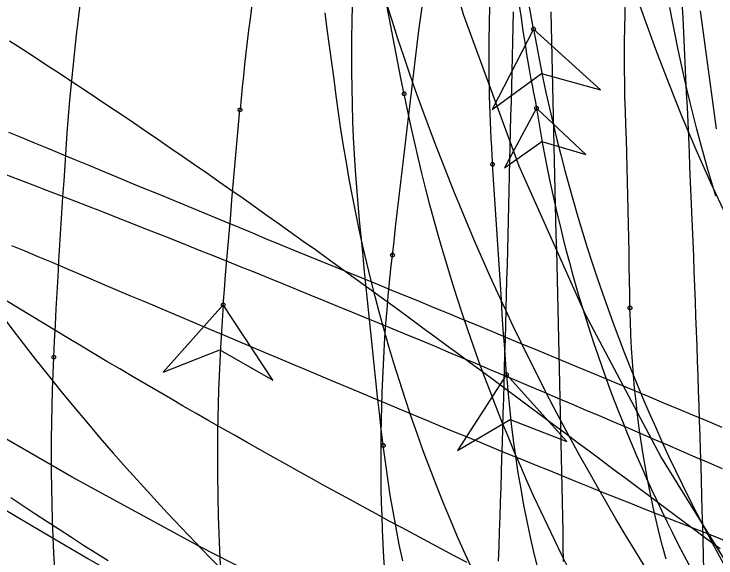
# Model space of a CAD drawing. Extents: x -14 to 1565148, y -25 to 642856.
# Drawn here: x 1564884.76 to 1564900.32, y 636535.21 to 636547.26 of the extents above; entities that cross this region are included whole.
import ezdxf

# ---------------------------------------------------------------- set-up
doc = ezdxf.new("R2010")
doc.units = 0
for name, color, linetype in [('DR_P_Headwall', 7, 'Continuous'), ('GE_P_Alignment_100_Stations', 7, 'Continuous'), ('GE_P_Driveway_CL', 7, 'Continuous'), ('GE_X_Alignment', 7, 'Continuous'), ('MT_P_Work_Area', 7, 'Continuous'), ('PM_P_Edge_Line', 7, 'Continuous'), ('PV_P_EOP', 7, 'Continuous'), ('TR_Turning_Path26', 7, 'Continuous'), ('TR_Turning_Path28', 7, 'Continuous'), ('TR_Turning_Path28 - Copy-1', 7, 'Continuous'), ('TR_Turning_Path29', 7, 'Continuous')]:
    doc.layers.add(name, color=color, linetype=linetype)

msp = doc.modelspace()

# ---------------------------------------------------------------- linework, layer by layer
at = {"layer": 'DR_P_Headwall'}
msp.add_lwpolyline([(1564884.656, 636546.673), (1564884.933, 636546.494), (1564885.209, 636546.314), (1564885.485, 636546.134), (1564885.761, 636545.953), (1564886.036, 636545.772), (1564886.31, 636545.59), (1564886.584, 636545.408), (1564886.857, 636545.225), (1564887.13, 636545.042), (1564887.402, 636544.858), (1564887.674, 636544.673), (1564887.946, 636544.488), (1564888.217, 636544.303), (1564888.487, 636544.117), (1564888.757, 636543.931), (1564889.027, 636543.744), (1564889.296, 636543.557), (1564889.565, 636543.369), (1564889.833, 636543.181), (1564890.101, 636542.993), (1564890.369, 636542.804), (1564890.636, 636542.614), (1564890.903, 636542.425), (1564891.169, 636542.235), (1564891.436, 636542.044), (1564891.701, 636541.853), (1564891.967, 636541.662), (1564892.232, 636541.471), (1564892.497, 636541.279), (1564892.762, 636541.087), (1564893.027, 636540.895), (1564893.291, 636540.702), (1564893.555, 636540.509), (1564893.819, 636540.315), (1564894.083, 636540.122), (1564894.346, 636539.928), (1564894.61, 636539.734), (1564894.873, 636539.539), (1564895.137, 636539.345), (1564895.4, 636539.15), (1564895.663, 636538.955), (1564895.926, 636538.759), (1564896.189, 636538.564), (1564896.452, 636538.368), (1564896.715, 636538.172), (1564896.978, 636537.976), (1564897.241, 636537.78), (1564897.505, 636537.584), (1564897.768, 636537.388), (1564898.031, 636537.191), (1564898.295, 636536.995), (1564898.558, 636536.798), (1564898.822, 636536.602), (1564899.086, 636536.405), (1564899.35, 636536.209), (1564899.614, 636536.012), (1564899.878, 636535.815), (1564900.142, 636535.618), (1564900.406, 636535.421)], dxfattribs=at)
msp.add_arc((1564926.905, 636572.414), 53.032, 212.8687, 228.3993, dxfattribs=at)
at = {"layer": 'GE_P_Alignment_100_Stations'}
for points in [[(1564922.847, 636515.863), (1564922.508, 636515.994), (1564919.257, 636517.608), (1564916.185, 636519.447), (1564913.245, 636521.491), (1564910.451, 636523.729), (1564907.815, 636526.153), (1564905.35, 636528.75), (1564903.067, 636531.509), (1564900.977, 636534.416), (1564899.09, 636537.459), (1564897.413, 636540.623), (1564895.955, 636543.894), (1564894.723, 636547.256), (1564893.722, 636550.695), (1564892.958, 636554.193), (1564892.433, 636557.736), (1564892.167, 636560.948)], [(1564898.727, 636535.043), (1564898.515, 636535.387), (1564898.306, 636535.731), (1564898.099, 636536.078), (1564897.895, 636536.426), (1564897.694, 636536.775), (1564897.495, 636537.126), (1564897.299, 636537.479), (1564897.105, 636537.833), (1564896.914, 636538.188), (1564896.725, 636538.545), (1564896.539, 636538.903), (1564896.356, 636539.263), (1564896.175, 636539.624), (1564895.997, 636539.986), (1564895.822, 636540.349), (1564895.65, 636540.715), (1564895.48, 636541.081), (1564895.313, 636541.448), (1564895.149, 636541.817), (1564894.987, 636542.187), (1564894.829, 636542.558), (1564894.673, 636542.931), (1564894.519, 636543.305), (1564894.369, 636543.679), (1564894.221, 636544.055), (1564894.076, 636544.432), (1564893.934, 636544.81), (1564893.795, 636545.189), (1564893.659, 636545.569), (1564893.526, 636545.95), (1564893.395, 636546.333), (1564893.267, 636546.716), (1564893.142, 636547.1), (1564893.02, 636547.484)], [(1564884.635, 636544.648), (1564884.93, 636544.526), (1564885.226, 636544.404), (1564885.522, 636544.282), (1564885.818, 636544.159), (1564886.116, 636544.036), (1564886.414, 636543.912), (1564886.713, 636543.789), (1564887.012, 636543.666), (1564887.312, 636543.542), (1564887.613, 636543.417), (1564887.915, 636543.292), (1564888.216, 636543.167), (1564888.519, 636543.043), (1564888.822, 636542.917), (1564889.126, 636542.791), (1564889.431, 636542.665), (1564889.736, 636542.539), (1564890.041, 636542.413), (1564890.347, 636542.286), (1564890.654, 636542.159), (1564890.962, 636542.032), (1564891.269, 636541.906), (1564891.578, 636541.781), (1564891.886, 636541.656), (1564892.195, 636541.53), (1564892.505, 636541.403), (1564892.816, 636541.276), (1564893.127, 636541.149), (1564893.439, 636541.021), (1564893.751, 636540.893), (1564894.064, 636540.764), (1564894.378, 636540.635), (1564894.692, 636540.505), (1564895.007, 636540.375), (1564895.322, 636540.245), (1564895.638, 636540.114), (1564895.955, 636539.983), (1564896.272, 636539.851), (1564896.589, 636539.72), (1564896.908, 636539.587), (1564897.227, 636539.455), (1564897.546, 636539.322), (1564897.866, 636539.189), (1564898.187, 636539.055), (1564898.508, 636538.921), (1564898.83, 636538.787), (1564899.152, 636538.653), (1564899.475, 636538.519), (1564899.799, 636538.384), (1564900.123, 636538.249), (1564900.447, 636538.114)], [(1564910.865, 636526.786), (1564909.612, 636526.982), (1564906.595, 636527.858), (1564903.56, 636528.928), (1564900.554, 636530.078), (1564897.58, 636531.308), (1564894.64, 636532.616), (1564891.736, 636534.003), (1564888.869, 636535.465), (1564886.043, 636537.004), (1564883.534, 636538.452)]]:
    msp.add_lwpolyline(points, dxfattribs=at)
msp.add_arc((1564944.747, 636563.681), 48.896, 181.6039, 242.0214, dxfattribs=at)
at = {"layer": 'GE_P_Driveway_CL'}
msp.add_arc((1564834.986, 636485.101), 60.333, 360, 269.30622, dxfattribs=at)
msp.add_arc((1564834.986, 636485.101), 60.333, 360, 269.30622, dxfattribs=at)
at = {"layer": 'GE_X_Alignment'}
msp.add_circle((1564834.986, 636485.101), 60.25, dxfattribs=at)
at = {"layer": 'MT_P_Work_Area'}
for points in [[(1564898.41, 636540.756), (1564898.405, 636541.059), (1564898.4, 636541.368), (1564898.395, 636541.678), (1564898.389, 636541.988), (1564898.384, 636542.298), (1564898.377, 636542.609), (1564898.371, 636542.921), (1564898.364, 636543.233), (1564898.357, 636543.545), (1564898.348, 636543.858), (1564898.34, 636544.171), (1564898.33, 636544.485), (1564898.32, 636544.799), (1564898.309, 636545.116), (1564898.299, 636545.422), (1564898.292, 636545.729), (1564898.288, 636546.035), (1564898.287, 636546.342), (1564898.289, 636546.648), (1564898.294, 636546.955), (1564898.303, 636547.261), (1564898.314, 636547.568)], [(1564892.941, 636537.705), (1564892.897, 636538.068), (1564892.856, 636538.427), (1564892.815, 636538.785), (1564892.776, 636539.144), (1564892.737, 636539.501), (1564892.699, 636539.858), (1564892.662, 636540.215), (1564892.626, 636540.571), (1564892.59, 636540.927), (1564892.555, 636541.282), (1564892.52, 636541.637), (1564892.486, 636541.991), (1564892.451, 636542.345), (1564892.417, 636542.697), (1564892.383, 636543.062), (1564892.353, 636543.428), (1564892.326, 636543.794), (1564892.303, 636544.16), (1564892.284, 636544.527), (1564892.268, 636544.893), (1564892.257, 636545.26), (1564892.248, 636545.627), (1564892.244, 636545.994), (1564892.243, 636546.361), (1564892.246, 636546.728), (1564892.252, 636547.095), (1564892.262, 636547.462)], [(1564895.672, 636539.277), (1564895.648, 636539.61), (1564895.625, 636539.942), (1564895.602, 636540.275), (1564895.58, 636540.607), (1564895.558, 636540.94), (1564895.536, 636541.273), (1564895.514, 636541.605), (1564895.493, 636541.938), (1564895.471, 636542.271), (1564895.45, 636542.603), (1564895.428, 636542.936), (1564895.406, 636543.268), (1564895.384, 636543.601), (1564895.361, 636543.934)], [(1564899.209, 636535.186), (1564899.132, 636535.472), (1564899.06, 636535.76), (1564898.991, 636536.049), (1564898.926, 636536.338), (1564898.865, 636536.629), (1564898.808, 636536.92), (1564898.754, 636537.212), (1564898.704, 636537.504), (1564898.658, 636537.797), (1564898.616, 636538.091), (1564898.578, 636538.385), (1564898.544, 636538.68), (1564898.513, 636538.975), (1564898.486, 636539.271), (1564898.463, 636539.566), (1564898.444, 636539.862), (1564898.429, 636540.159), (1564898.418, 636540.455), (1564898.41, 636540.752)], [(1564895.672, 636539.277), (1564894.586, 636537.598), (1564895.752, 636538.281), (1564897.013, 636537.794), (1564895.672, 636539.277)], [(1564893.372, 636535.152), (1564893.296, 636535.514), (1564893.225, 636535.878), (1564893.158, 636536.242), (1564893.097, 636536.608), (1564893.04, 636536.974), (1564892.988, 636537.341), (1564892.94, 636537.708)]]:
    msp.add_lwpolyline(points, dxfattribs=at)
msp.add_lwpolyline([(1564895.672, 636539.277), (1564894.586, 636537.598), (1564895.752, 636538.281), (1564897.013, 636537.794)], close=True, dxfattribs=at)
for centre in [(1564895.361, 636543.934), (1564895.361, 636543.934), (1564898.41, 636540.756), (1564898.41, 636540.752), (1564895.672, 636539.277), (1564895.672, 636539.277), (1564892.94, 636537.708), (1564892.941, 636537.705)]:
    msp.add_circle(centre, 0.0417, dxfattribs=at)
for centre, radius, start, end in [((1564928.81, 636546.27), 33.53, 173.6414, 183.996), ((1564921.167, 636541.169), 25.566, 184.2434, 210.3764)]:
    msp.add_arc(centre, radius, start, end, dxfattribs=at)
at = {"layer": 'PM_P_Edge_Line'}
for points in [[(1564894.923, 636534.935), (1564894.754, 636535.308), (1564894.589, 636535.683), (1564894.428, 636536.06), (1564894.272, 636536.439), (1564894.12, 636536.82), (1564893.973, 636537.202), (1564893.829, 636537.586), (1564893.69, 636537.972), (1564893.555, 636538.359), (1564893.425, 636538.747), (1564893.299, 636539.137), (1564893.178, 636539.528), (1564893.067, 636539.898), (1564892.961, 636540.268), (1564892.858, 636540.638), (1564892.76, 636541.009), (1564892.666, 636541.379), (1564892.577, 636541.75), (1564892.491, 636542.12), (1564892.409, 636542.491), (1564892.332, 636542.861), (1564892.258, 636543.232), (1564892.188, 636543.602), (1564892.123, 636543.973), (1564892.061, 636544.343), (1564892.003, 636544.714), (1564891.949, 636545.084), (1564891.899, 636545.454), (1564891.852, 636545.824), (1564891.803, 636546.192), (1564891.751, 636546.559), (1564891.701, 636546.925), (1564891.653, 636547.29)], [(1564896.338, 636545.177), (1564895.627, 636543.856), (1564896.458, 636544.437), (1564897.43, 636544.149), (1564896.338, 636545.177)]]:
    msp.add_lwpolyline(points, dxfattribs=at)
msp.add_lwpolyline([(1564896.338, 636545.177), (1564895.627, 636543.856), (1564896.458, 636544.437), (1564897.43, 636544.149)], close=True, dxfattribs=at)
msp.add_circle((1564896.338, 636545.177), 0.0417, dxfattribs=at)
msp.add_circle((1564896.338, 636545.177), 0.0417, dxfattribs=at)
for centre, radius, start, end in [((1564931.637, 636552.275), 36.005, 182.5222, 191.369), ((1564928.083, 636550.154), 32.132, 188.9094, 219.518)]:
    msp.add_arc(centre, radius, start, end, dxfattribs=at)
at = {"layer": 'PV_P_EOP'}
for radius in [62, 60.333, 60.25]:
    msp.add_circle((1564834.986, 636485.101), radius, dxfattribs=at)
at = {"layer": 'TR_Turning_Path26'}
for points in [[(1564893.403, 636545.495), (1564893.333, 636545.845), (1564893.265, 636546.191), (1564893.197, 636546.538), (1564893.129, 636546.884), (1564893.063, 636547.23), (1564892.996, 636547.575)], [(1564896.27, 636546.931), (1564896.212, 636547.259), (1564896.154, 636547.587)], [(1564900.316, 636543.232), (1564900.226, 636543.526), (1564900.139, 636543.821), (1564900.054, 636544.117), (1564899.972, 636544.413), (1564899.893, 636544.71), (1564899.816, 636545.008), (1564899.742, 636545.306), (1564899.671, 636545.605), (1564899.602, 636545.905), (1564899.535, 636546.205), (1564899.472, 636546.506), (1564899.411, 636546.807), (1564899.352, 636547.109), (1564899.296, 636547.411)], [(1564896.27, 636546.931), (1564895.357, 636545.151), (1564896.45, 636545.947), (1564897.753, 636545.588), (1564896.27, 636546.931)], [(1564897.064, 636534.95), (1564896.902, 636535.273), (1564896.742, 636535.597), (1564896.586, 636535.923), (1564896.432, 636536.25), (1564896.281, 636536.578), (1564896.134, 636536.908), (1564895.989, 636537.239), (1564895.846, 636537.571), (1564895.707, 636537.904), (1564895.571, 636538.239), (1564895.438, 636538.574), (1564895.307, 636538.911), (1564895.18, 636539.249), (1564895.055, 636539.589), (1564894.934, 636539.929), (1564894.816, 636540.27), (1564894.7, 636540.612), (1564894.588, 636540.956), (1564894.478, 636541.3), (1564894.372, 636541.645), (1564894.268, 636541.991), (1564894.168, 636542.339), (1564894.071, 636542.686), (1564893.976, 636543.035), (1564893.885, 636543.385), (1564893.797, 636543.735), (1564893.712, 636544.086), (1564893.63, 636544.438), (1564893.551, 636544.791), (1564893.475, 636545.144), (1564893.403, 636545.498)]]:
    msp.add_lwpolyline(points, dxfattribs=at)
msp.add_lwpolyline([(1564896.27, 636546.931), (1564895.357, 636545.151), (1564896.45, 636545.947), (1564897.753, 636545.588)], close=True, dxfattribs=at)
for centre in [(1564896.27, 636546.931), (1564896.27, 636546.931), (1564893.403, 636545.498), (1564893.403, 636545.495)]:
    msp.add_circle(centre, 0.0417, dxfattribs=at)
msp.add_arc((1564933.808, 636553.616), 38.128, 190.0984, 224.2561, dxfattribs=at)
at = {"layer": 'TR_Turning_Path28'}
for points in [[(1564900.048, 636534.944), (1564900.04, 636535.275), (1564900.031, 636535.606), (1564900.022, 636535.937), (1564900.013, 636536.267), (1564900.003, 636536.598), (1564899.994, 636536.929), (1564899.984, 636537.26), (1564899.974, 636537.591), (1564899.963, 636537.921), (1564899.953, 636538.252), (1564899.942, 636538.583), (1564899.931, 636538.914), (1564899.92, 636539.245), (1564899.909, 636539.575), (1564899.897, 636539.906), (1564899.885, 636540.237), (1564899.873, 636540.568), (1564899.861, 636540.898), (1564899.848, 636541.229), (1564899.835, 636541.56), (1564899.823, 636541.89), (1564899.809, 636542.221), (1564899.796, 636542.552), (1564899.782, 636542.883), (1564899.768, 636543.213), (1564899.754, 636543.544), (1564899.74, 636543.875), (1564899.726, 636544.205), (1564899.711, 636544.536), (1564899.696, 636544.866), (1564899.681, 636545.197), (1564899.665, 636545.528), (1564899.65, 636545.858), (1564899.634, 636546.189), (1564899.618, 636546.519), (1564899.602, 636546.85), (1564899.585, 636547.18), (1564899.568, 636547.511)], [(1564895.497, 636535.145), (1564895.509, 636535.472), (1564895.52, 636535.799), (1564895.53, 636536.125), (1564895.541, 636536.452), (1564895.551, 636536.78), (1564895.562, 636537.107), (1564895.572, 636537.434), (1564895.582, 636537.762), (1564895.591, 636538.09), (1564895.601, 636538.418), (1564895.61, 636538.746), (1564895.62, 636539.074), (1564895.629, 636539.402), (1564895.638, 636539.731), (1564895.647, 636540.059), (1564895.656, 636540.388), (1564895.665, 636540.717), (1564895.673, 636541.045), (1564895.682, 636541.374), (1564895.691, 636541.704), (1564895.699, 636542.033), (1564895.707, 636542.362), (1564895.716, 636542.692), (1564895.724, 636543.021), (1564895.732, 636543.351), (1564895.74, 636543.68), (1564895.748, 636544.01), (1564895.756, 636544.34), (1564895.764, 636544.67), (1564895.772, 636545), (1564895.78, 636545.33), (1564895.788, 636545.66), (1564895.796, 636545.991), (1564895.804, 636546.321), (1564895.812, 636546.651), (1564895.82, 636546.982), (1564895.828, 636547.313)], [(1564900.551, 636535.582), (1564900.248, 636535.701), (1564899.945, 636535.819), (1564899.642, 636535.938), (1564899.339, 636536.058), (1564899.036, 636536.178), (1564898.733, 636536.298), (1564898.431, 636536.418), (1564898.128, 636536.539), (1564897.826, 636536.66), (1564897.523, 636536.782), (1564897.221, 636536.903), (1564896.919, 636537.026), (1564896.617, 636537.148), (1564896.315, 636537.27), (1564896.013, 636537.393), (1564895.712, 636537.516), (1564895.41, 636537.64), (1564895.109, 636537.763), (1564894.807, 636537.887), (1564894.506, 636538.011), (1564894.205, 636538.136), (1564893.904, 636538.26), (1564893.604, 636538.385), (1564893.303, 636538.509), (1564893.003, 636538.634), (1564892.703, 636538.759), (1564892.403, 636538.885), (1564892.103, 636539.01), (1564891.804, 636539.135), (1564891.505, 636539.261), (1564891.206, 636539.386), (1564890.907, 636539.512), (1564890.609, 636539.638), (1564890.311, 636539.763), (1564890.013, 636539.889), (1564889.715, 636540.015), (1564889.418, 636540.14), (1564889.121, 636540.266), (1564888.824, 636540.391), (1564888.528, 636540.517), (1564888.232, 636540.642), (1564887.936, 636540.767), (1564887.641, 636540.892), (1564887.346, 636541.017), (1564887.051, 636541.142), (1564886.757, 636541.267), (1564886.463, 636541.391), (1564886.17, 636541.515), (1564885.877, 636541.639), (1564885.585, 636541.763), (1564885.293, 636541.886), (1564885.001, 636542.009), (1564884.711, 636542.132)], [(1564886.841, 636535.149), (1564886.569, 636535.32), (1564886.298, 636535.493), (1564886.028, 636535.666), (1564885.758, 636535.841), (1564885.489, 636536.016), (1564885.22, 636536.192), (1564884.952, 636536.369), (1564884.685, 636536.546)]]:
    msp.add_lwpolyline(points, dxfattribs=at)
at = {"layer": 'TR_Turning_Path28 - Copy-1'}
for points in [[(1564896.938, 636535.136), (1564896.931, 636535.465), (1564896.925, 636535.795), (1564896.918, 636536.124), (1564896.912, 636536.453), (1564896.905, 636536.782), (1564896.898, 636537.111), (1564896.891, 636537.44), (1564896.884, 636537.768), (1564896.877, 636538.096), (1564896.87, 636538.424), (1564896.862, 636538.752), (1564896.855, 636539.08), (1564896.847, 636539.409), (1564896.84, 636539.737), (1564896.832, 636540.066), (1564896.824, 636540.394), (1564896.817, 636540.723), (1564896.809, 636541.052), (1564896.801, 636541.381), (1564896.793, 636541.71), (1564896.785, 636542.039), (1564896.777, 636542.368), (1564896.769, 636542.698), (1564896.761, 636543.027), (1564896.753, 636543.357), (1564896.745, 636543.686), (1564896.737, 636544.016), (1564896.729, 636544.345), (1564896.722, 636544.675), (1564896.714, 636545.005), (1564896.706, 636545.335), (1564896.698, 636545.665), (1564896.69, 636545.995), (1564896.682, 636546.325), (1564896.675, 636546.655), (1564896.667, 636546.985), (1564896.659, 636547.315)], [(1564900.328, 636544.72), (1564900.284, 636545.047), (1564900.24, 636545.374), (1564900.196, 636545.701), (1564900.152, 636546.028), (1564900.108, 636546.355), (1564900.063, 636546.682), (1564900.018, 636547.009), (1564899.973, 636547.336)], [(1564900.464, 636537.189), (1564900.161, 636537.32), (1564899.858, 636537.45), (1564899.554, 636537.581), (1564899.251, 636537.711), (1564898.947, 636537.841), (1564898.643, 636537.971), (1564898.339, 636538.101), (1564898.035, 636538.231), (1564897.731, 636538.36), (1564897.427, 636538.49), (1564897.123, 636538.619), (1564896.819, 636538.748), (1564896.514, 636538.877), (1564896.21, 636539.006), (1564895.905, 636539.135), (1564895.601, 636539.263), (1564895.296, 636539.391), (1564894.991, 636539.519), (1564894.686, 636539.647), (1564894.381, 636539.775), (1564894.075, 636539.902), (1564893.77, 636540.029), (1564893.465, 636540.156), (1564893.159, 636540.283), (1564892.854, 636540.409), (1564892.548, 636540.535), (1564892.242, 636540.661), (1564891.936, 636540.787), (1564891.63, 636540.912), (1564891.324, 636541.038), (1564891.018, 636541.162), (1564890.711, 636541.287), (1564890.405, 636541.411), (1564890.098, 636541.535), (1564889.791, 636541.659), (1564889.485, 636541.782), (1564889.178, 636541.905), (1564888.871, 636542.028), (1564888.564, 636542.15), (1564888.256, 636542.273), (1564887.949, 636542.394), (1564887.641, 636542.516), (1564887.334, 636542.637), (1564887.026, 636542.758), (1564886.718, 636542.878), (1564886.41, 636542.998), (1564886.102, 636543.118), (1564885.794, 636543.237), (1564885.486, 636543.356), (1564885.178, 636543.474), (1564884.869, 636543.592), (1564884.561, 636543.71)], [(1564894.803, 636535.111), (1564894.514, 636535.263), (1564894.225, 636535.416), (1564893.937, 636535.569), (1564893.649, 636535.723), (1564893.361, 636535.878), (1564893.073, 636536.032), (1564892.786, 636536.188), (1564892.499, 636536.344), (1564892.212, 636536.5), (1564891.925, 636536.657), (1564891.639, 636536.814), (1564891.353, 636536.972), (1564891.067, 636537.131), (1564890.782, 636537.29), (1564890.497, 636537.449), (1564890.212, 636537.609), (1564889.927, 636537.77), (1564889.643, 636537.931), (1564889.359, 636538.092), (1564889.075, 636538.254), (1564888.792, 636538.417), (1564888.509, 636538.58), (1564888.226, 636538.744), (1564887.944, 636538.908), (1564887.661, 636539.072), (1564887.38, 636539.237), (1564887.098, 636539.403), (1564886.817, 636539.569), (1564886.536, 636539.736), (1564886.255, 636539.903), (1564885.975, 636540.071), (1564885.695, 636540.239), (1564885.415, 636540.408), (1564885.135, 636540.577), (1564884.856, 636540.746), (1564884.577, 636540.917)]]:
    msp.add_lwpolyline(points, dxfattribs=at)
msp.add_arc((1564979.005, 636695.339), 184.987, 234.0043, 257.06523, dxfattribs=at)
at = {"layer": 'TR_Turning_Path29'}
for points in [[(1564885.639, 636539.661), (1564885.656, 636540.02), (1564885.674, 636540.376), (1564885.693, 636540.732), (1564885.712, 636541.087), (1564885.732, 636541.443), (1564885.753, 636541.797), (1564885.774, 636542.152), (1564885.796, 636542.506), (1564885.818, 636542.86), (1564885.841, 636543.213), (1564885.864, 636543.566), (1564885.888, 636543.919), (1564885.912, 636544.271), (1564885.937, 636544.633), (1564885.966, 636544.994), (1564885.996, 636545.356), (1564886.029, 636545.717), (1564886.065, 636546.078), (1564886.103, 636546.439), (1564886.143, 636546.8), (1564886.186, 636547.16), (1564886.231, 636547.52)], [(1564893.145, 636541.924), (1564893.18, 636542.231), (1564893.215, 636542.541), (1564893.251, 636542.851), (1564893.287, 636543.161), (1564893.323, 636543.472), (1564893.36, 636543.782), (1564893.396, 636544.094), (1564893.433, 636544.405), (1564893.469, 636544.717), (1564893.506, 636545.029), (1564893.542, 636545.341), (1564893.579, 636545.653), (1564893.615, 636545.967), (1564893.652, 636546.278), (1564893.691, 636546.588), (1564893.732, 636546.898), (1564893.775, 636547.208), (1564893.82, 636547.517)], [(1564889.394, 636540.823), (1564889.421, 636541.155), (1564889.447, 636541.488), (1564889.474, 636541.82), (1564889.502, 636542.152), (1564889.53, 636542.484), (1564889.559, 636542.816), (1564889.587, 636543.148), (1564889.616, 636543.48), (1564889.646, 636543.813), (1564889.675, 636544.145), (1564889.705, 636544.477), (1564889.735, 636544.809), (1564889.765, 636545.14)], [(1564892.976, 636534.921), (1564892.957, 636535.225), (1564892.94, 636535.529), (1564892.926, 636535.834), (1564892.914, 636536.138), (1564892.905, 636536.443), (1564892.898, 636536.748), (1564892.894, 636537.053), (1564892.891, 636537.358), (1564892.892, 636537.663), (1564892.894, 636537.967), (1564892.899, 636538.272), (1564892.906, 636538.577), (1564892.916, 636538.882), (1564892.928, 636539.186), (1564892.943, 636539.491), (1564892.96, 636539.795), (1564892.979, 636540.099), (1564893.001, 636540.404), (1564893.025, 636540.707), (1564893.051, 636541.011), (1564893.08, 636541.315), (1564893.111, 636541.618), (1564893.144, 636541.921)], [(1564889.394, 636540.823), (1564888.062, 636539.331), (1564889.32, 636539.826), (1564890.49, 636539.15), (1564889.394, 636540.823)], [(1564885.657, 636534.961), (1564885.638, 636535.322), (1564885.623, 636535.684), (1564885.61, 636536.046), (1564885.601, 636536.407), (1564885.594, 636536.769), (1564885.589, 636537.131), (1564885.588, 636537.493), (1564885.589, 636537.855), (1564885.594, 636538.217), (1564885.601, 636538.579), (1564885.611, 636538.941), (1564885.624, 636539.302), (1564885.639, 636539.664)]]:
    msp.add_lwpolyline(points, dxfattribs=at)
msp.add_lwpolyline([(1564889.394, 636540.823), (1564888.062, 636539.331), (1564889.32, 636539.826), (1564890.49, 636539.15)], close=True, dxfattribs=at)
for centre in [(1564889.765, 636545.14), (1564889.765, 636545.14), (1564893.145, 636541.924), (1564893.144, 636541.921), (1564889.394, 636540.823), (1564889.394, 636540.823), (1564885.639, 636539.664), (1564885.639, 636539.661)]:
    msp.add_circle(centre, 0.0417, dxfattribs=at)
for centre, radius, start, end in [((1564940.06, 636540.597), 50.499, 165.6418, 174.8378), ((1564931.872, 636537.484), 42.609, 175.5057, 253.9189)]:
    msp.add_arc(centre, radius, start, end, dxfattribs=at)

doc.saveas('drawing.dxf')
